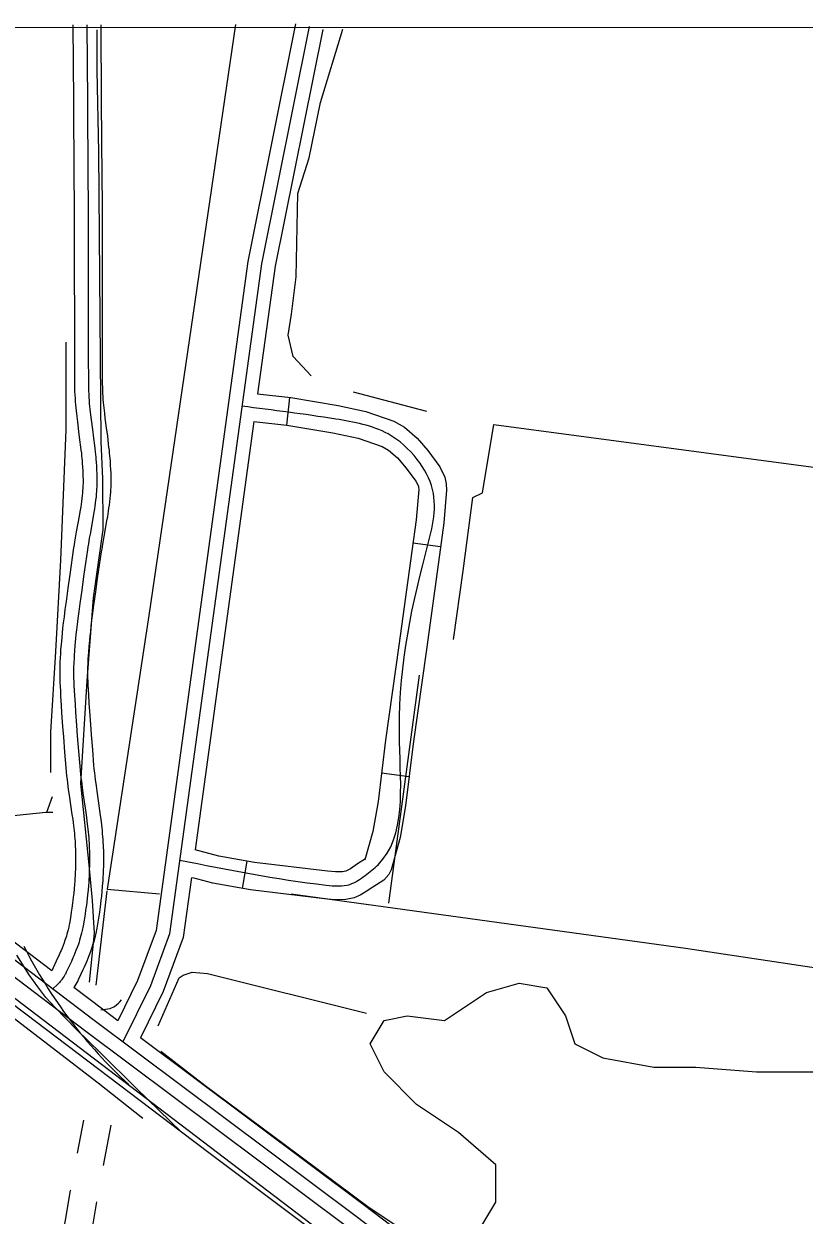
# Model space of a CAD drawing. Extents: x 3279314 to 3317160, y 734079 to 759431.
# Drawn here: x 3310516 to 3311356, y 756376 to 757659 of the extents above; entities that cross this region are included whole.
import ezdxf

# ---------------------------------------------------------------- set-up
doc = ezdxf.new("R2010")
doc.units = 0
for name, color, linetype in [('V-GRID-FRAM', 7, 'Continuous'), ('V-RAIL-TRAK', 7, 'Continuous'), ('V-ROAD-CNTR', 7, 'Continuous'), ('V-SITE-VEGE', 7, 'Continuous'), ('V-TOPO-SHOR', 7, 'Continuous')]:
    doc.layers.add(name, color=color, linetype=linetype)

msp = doc.modelspace()

# ---------------------------------------------------------------- linework, layer by layer
at = {"layer": 'V-GRID-FRAM'}
msp.add_lwpolyline([(3283455.7, 757641.4), (3314923.7, 757657.4), (3314940.9, 739471.9), (3283457, 739455.9), (3283455.7, 757641.4)], dxfattribs=at)
at = {"layer": 'V-RAIL-TRAK'}
for points in [[(3311389.3, 755980.9), (3311343.8, 755995.4), (3311305.7, 756010.2), (3311263.9, 756029.5), (3311172.2, 756092.1), (3310982.2, 756243.1), (3310716.4, 756442.3), (3310685.5, 756465.7), (3310517.9, 756592.6), (3310343.2, 756724.6), (3310102.9, 756907.7), (3309923, 757045.4), (3309751.2, 757175.9), (3309580, 757306.8), (3309530.5, 757345.8), (3309501.4, 757371.9), (3309465.8, 757407.7), (3309425.7, 757453.4), (3309396.4, 757495.8), (3309367.1, 757550.5), (3309361.1, 757564.4), (3309348, 757605.9), (3309337.6, 757654.5)], [(3310685.5, 756465.7), (3310636.5, 756513), (3310598.1, 756551.1), (3310572.5, 756576.1), (3310549.3, 756600), (3310539.5, 756610.7), (3310530.9, 756622.1), (3310521.4, 756635.3), (3310508.1, 756656.3)]]:
    msp.add_lwpolyline(points, dxfattribs=at)
at = {"layer": 'V-ROAD-CNTR'}
for p, q in [((3310801.8, 757256.9), (3310798.6, 757227.1)), ((3310964.4, 757096), (3310934.6, 757099.9)), ((3310930.5, 756848.4), (3310900.8, 756852.1)), ((3310751.1, 756728), (3310756.3, 756757.6)), ((3310573.5, 756443), (3310580.2, 756478.8)), ((3310601.6, 756429.9), (3310609.7, 756473.2)), ((3310577.4, 756292), (3310594.4, 756390.6))]:
    msp.add_line(p, q, dxfattribs=at)
for points in [[(3314918.8, 755500), (3314638.3, 755542.6), (3314334.5, 755587.7), (3313764.5, 755670.1), (3313244.7, 755748.6), (3312703.1, 755818.8), (3311999.6, 755917.5), (3311558.5, 755988.9), (3311457, 756001.8), (3311398.2, 756014.2), (3311353, 756025.1), (3311290.3, 756058.2), (3310873.5, 756374.9), (3310591.4, 756586), (3310277.7, 756824.4), (3309873.5, 757135.3), (3309334, 757533.8), (3309255.1, 757597.6), (3309233.3, 757627.3), (3309227.1, 757655.8)], [(3314918.8, 755500), (3314638.3, 755542.6), (3314334.5, 755587.7), (3313764.5, 755670.1), (3313244.7, 755748.6), (3312703.1, 755818.8), (3311999.6, 755917.5), (3311558.5, 755988.9), (3311457, 756001.8), (3311398.2, 756014.2), (3311353, 756025.1), (3311290.3, 756058.2), (3310873.5, 756374.9), (3310591.4, 756586), (3310277.7, 756824.4), (3309873.5, 757135.3), (3309334, 757533.8), (3309255.1, 757597.6), (3309233.3, 757627.3), (3309227.1, 757655.8)], [(3310568.5, 757657.8), (3310569.1, 757575.7), (3310569.7, 757493.5), (3310569.9, 757465.8), (3310569.9, 757441.5), (3310570, 757399), (3310570.1, 757335.2), (3310570.1, 757303.3), (3310570.2, 757271.3), (3310570.3, 757267.3), (3310570.4, 757263.3), (3310570.5, 757259.5), (3310570.8, 757255.9), (3310571, 757252.3), (3310571.3, 757248.9), (3310571.6, 757245.7), (3310571.9, 757242.5), (3310572.6, 757236.4), (3310573.3, 757230.7), (3310574.6, 757220.3), (3310575.8, 757211.2), (3310576.8, 757203.3), (3310577.2, 757200), (3310577.6, 757196.8), (3310577.9, 757193.9), (3310578.1, 757191.1), (3310578.4, 757188.5), (3310578.6, 757186.2), (3310578.9, 757181.6), (3310579.1, 757177.8), (3310579.3, 757174.4), (3310579.3, 757171.4), (3310579.4, 757168.9), (3310579.4, 757166.7), (3310579.4, 757164.8), (3310579.3, 757161.3), (3310579.1, 757158.8), (3310579, 757157), (3310578.8, 757154.1), (3310578.5, 757151.3), (3310578.1, 757147.9), (3310577.7, 757144.8), (3310577.3, 757141.8), (3310576.9, 757139), (3310576, 757133.6), (3310575.2, 757129), (3310572.2, 757112.2), (3310571.4, 757107.9), (3310570.4, 757101.4), (3310569.8, 757098.1), (3310569.3, 757094.9), (3310565.2, 757066), (3310563.1, 757051.5), (3310561.1, 757037), (3310559.9, 757028.4), (3310559, 757020.7), (3310558.1, 757014.1), (3310557.5, 757008.2), (3310556.9, 757003), (3310556.5, 756998.5), (3310556.1, 756994.5), (3310555.8, 756991), (3310555.3, 756985), (3310555, 756980.4), (3310554.8, 756976.9), (3310554.5, 756971.7), (3310554.3, 756966.6), (3310554.3, 756964.5), (3310554.3, 756960.7), (3310554.3, 756957.4), (3310554.3, 756954.5), (3310554.5, 756949.6), (3310554.7, 756945.9), (3310555, 756940.4), (3310555.3, 756935.1), (3310555.9, 756925.5), (3310556.4, 756917.1), (3310557.5, 756902.4), (3310558.3, 756891.4), (3310559.6, 756874.9), (3310560.9, 756858.4), (3310561.3, 756853.8), (3310561.8, 756849.5), (3310562.2, 756845.4), (3310562.7, 756841.6), (3310563.6, 756834.7), (3310564.5, 756828.6)], [(3310583.5, 757657.9), (3310584.1, 757575.8), (3310584.7, 757493.6), (3310584.9, 757465.8), (3310584.9, 757441.5), (3310585, 757399), (3310585.1, 757335.2), (3310585.1, 757303.3), (3310585.2, 757271.4), (3310585.3, 757267.6), (3310585.4, 757263.9), (3310585.5, 757260.3), (3310585.7, 757256.9), (3310586, 757253.5), (3310586.2, 757250.2), (3310586.5, 757247.1), (3310586.8, 757244), (3310587.5, 757238.1), (3310588.2, 757232.6), (3310589.5, 757222.2), (3310590.7, 757213.1), (3310591.7, 757205.2), (3310592.1, 757201.7), (3310592.5, 757198.4), (3310592.8, 757195.4), (3310593.1, 757192.5), (3310593.3, 757189.8), (3310593.5, 757187.3), (3310593.9, 757182.6), (3310594.1, 757178.5), (3310594.3, 757174.9), (3310594.3, 757171.7), (3310594.4, 757169), (3310594.4, 757166.6), (3310594.4, 757164.5), (3310594.2, 757160.8), (3310594.1, 757158), (3310594, 757155.9), (3310593.7, 757152.8), (3310593.4, 757149.7), (3310593, 757146.1), (3310592.6, 757142.8), (3310592.1, 757139.6), (3310591.7, 757136.7), (3310590.8, 757131.2), (3310590, 757126.4), (3310587, 757109.5), (3310586.2, 757105.3), (3310585.2, 757099), (3310584.7, 757095.8), (3310584.2, 757092.7), (3310580, 757063.9), (3310578, 757049.4), (3310576, 757035), (3310574.8, 757026.4), (3310573.8, 757018.9), (3310573, 757012.3), (3310572.4, 757006.5), (3310571.8, 757001.5), (3310571.4, 756997.1), (3310571, 756993.2), (3310570.7, 756989.8), (3310570.3, 756983.9), (3310570, 756979.4), (3310569.8, 756976.1), (3310569.5, 756971.1), (3310569.3, 756966.1), (3310569.3, 756964.2), (3310569.3, 756960.7), (3310569.3, 756957.6), (3310569.3, 756954.9), (3310569.5, 756950.2), (3310569.7, 756946.6), (3310569.9, 756941.3), (3310570.3, 756936), (3310570.9, 756926.4), (3310571.4, 756918.1), (3310572.4, 756903.5), (3310573.2, 756892.5), (3310574.5, 756876.1), (3310575.9, 756859.7), (3310576.3, 756855.2), (3310576.7, 756851.1), (3310577.1, 756847.2), (3310577.6, 756843.5), (3310578.5, 756836.7), (3310579.3, 756830.7)], [(3310583.5, 757657.9), (3310584.1, 757575.8), (3310584.7, 757493.6), (3310584.9, 757465.8), (3310584.9, 757441.5), (3310585, 757399), (3310585.1, 757335.2), (3310585.1, 757303.3), (3310585.2, 757271.4), (3310585.3, 757267.6), (3310585.4, 757263.9), (3310585.5, 757260.3), (3310585.7, 757256.9), (3310586, 757253.5), (3310586.2, 757250.2), (3310586.5, 757247.1), (3310586.8, 757244), (3310587.5, 757238.1), (3310588.2, 757232.6), (3310589.5, 757222.2), (3310590.7, 757213.1), (3310591.7, 757205.2), (3310592.1, 757201.7), (3310592.5, 757198.4), (3310592.8, 757195.4), (3310593.1, 757192.5), (3310593.3, 757189.8), (3310593.5, 757187.3), (3310593.9, 757182.6), (3310594.1, 757178.5), (3310594.3, 757174.9), (3310594.3, 757171.7), (3310594.4, 757169), (3310594.4, 757166.6), (3310594.4, 757164.5), (3310594.2, 757160.8), (3310594.1, 757158), (3310594, 757155.9), (3310593.7, 757152.8), (3310593.4, 757149.7), (3310593, 757146.1), (3310592.6, 757142.8), (3310592.1, 757139.6), (3310591.7, 757136.7), (3310590.8, 757131.2), (3310590, 757126.4), (3310587, 757109.5), (3310586.2, 757105.3), (3310585.2, 757099), (3310584.7, 757095.8), (3310584.2, 757092.7), (3310580, 757063.9), (3310578, 757049.4), (3310576, 757035), (3310574.8, 757026.4), (3310573.8, 757018.9), (3310573, 757012.3), (3310572.4, 757006.5), (3310571.8, 757001.5), (3310571.4, 756997.1), (3310571, 756993.2), (3310570.7, 756989.8), (3310570.3, 756983.9), (3310570, 756979.4), (3310569.8, 756976.1), (3310569.5, 756971.1), (3310569.3, 756966.1), (3310569.3, 756964.2), (3310569.3, 756960.7), (3310569.3, 756957.6), (3310569.3, 756954.9), (3310569.5, 756950.2), (3310569.7, 756946.6), (3310569.9, 756941.3), (3310570.3, 756936), (3310570.9, 756926.4), (3310571.4, 756918.1), (3310572.4, 756903.5), (3310573.2, 756892.5), (3310574.5, 756876.1), (3310575.9, 756859.7), (3310576.3, 756855.2), (3310576.7, 756851.1), (3310577.1, 756847.2), (3310577.6, 756843.5), (3310578.5, 756836.7), (3310579.3, 756830.7)], [(3310598.5, 757658), (3310599.1, 757575.9), (3310599.7, 757493.7), (3310599.9, 757465.9), (3310599.9, 757441.6), (3310600, 757399), (3310600.1, 757335.2), (3310600.1, 757303.3), (3310600.2, 757271.5), (3310600.3, 757267.9), (3310600.4, 757264.5), (3310600.5, 757261.1), (3310600.7, 757257.8), (3310600.9, 757254.6), (3310601.2, 757251.5), (3310601.5, 757248.5), (3310601.8, 757245.6), (3310602.4, 757239.8), (3310603, 757234.4), (3310604.4, 757224.1), (3310605.6, 757215), (3310606.6, 757207), (3310607, 757203.4), (3310607.4, 757200.1), (3310607.7, 757196.9), (3310608, 757194), (3310608.3, 757191.2), (3310608.5, 757188.5), (3310608.8, 757183.6), (3310609.1, 757179.2), (3310609.3, 757175.4), (3310609.3, 757172), (3310609.4, 757169.1), (3310609.4, 757166.5), (3310609.3, 757164.1), (3310609.2, 757160.2), (3310609.1, 757157.2), (3310609, 757154.9), (3310608.7, 757151.5), (3310608.4, 757148.1), (3310607.9, 757144.3), (3310607.4, 757140.7), (3310607, 757137.5), (3310606.5, 757134.4), (3310605.6, 757128.7), (3310604.8, 757123.8), (3310601.7, 757106.9), (3310601, 757102.8), (3310600, 757096.6), (3310599.5, 757093.6), (3310599, 757090.5), (3310594.8, 757061.7), (3310592.8, 757047.4), (3310590.8, 757033), (3310589.7, 757024.5), (3310588.7, 757017), (3310587.9, 757010.5), (3310587.3, 757004.9), (3310586.7, 756999.9), (3310586.3, 756995.6), (3310586, 756991.9), (3310585.7, 756988.6), (3310585.2, 756982.8), (3310584.9, 756978.5), (3310584.7, 756975.3), (3310584.5, 756970.5), (3310584.3, 756965.6), (3310584.3, 756964), (3310584.3, 756960.7), (3310584.3, 756957.8), (3310584.3, 756955.3), (3310584.5, 756950.8), (3310584.6, 756947.4), (3310584.9, 756942.1), (3310585.2, 756936.9), (3310585.8, 756927.4), (3310586.4, 756919.1), (3310587.4, 756904.5), (3310588.2, 756893.6), (3310589.5, 756877.3), (3310590.8, 756861), (3310591.2, 756856.7), (3310591.6, 756852.7), (3310592, 756849), (3310592.5, 756845.4), (3310593.4, 756838.7), (3310594.2, 756832.8)], [(3310808.2, 757659.1), (3310756.7, 757403.3), (3310658, 756682.7), (3310638.1, 756629.1), (3310616.8, 756585.7)], [(3310822.9, 757656.1), (3310771.5, 757400.8), (3310672.6, 756679.1), (3310651.9, 756623.2), (3310622.3, 756562.9)], [(3310822.9, 757656.1), (3310771.5, 757400.8), (3310672.6, 756679.1), (3310651.9, 756623.2), (3310622.3, 756562.9)], [(3310837.6, 757653.1), (3310786.3, 757398.3), (3310767.4, 757260.6)], [(3309542.5, 757343.6), (3311213.2, 756071.3)], [(3310767.4, 757260.6), (3310803.1, 757256.8), (3310854.2, 757248.2), (3310884, 757241.8), (3310914, 757231.2), (3310925.5, 757224.8), (3310939.2, 757213), (3310950.8, 757199.5), (3310963.7, 757182.2), (3310968.9, 757171.1), (3310970.5, 757163.9), (3310970.8, 757157.1), (3310967.7, 757121.8), (3310963.3, 757087.4), (3310949.2, 756985.5), (3310934.9, 756883.9), (3310926.7, 756817.2), (3310920.7, 756783), (3310911.1, 756748.3), (3310908.6, 756743.2), (3310903.3, 756737.1), (3310891.4, 756729.6), (3310883.3, 756724), (3310877.9, 756720.9), (3310871.4, 756718.2), (3310862.2, 756716.2), (3310850.2, 756715.9), (3310839.4, 756716.9), (3310759.6, 756726.5), (3310719.2, 756733.7), (3310697.5, 756739.4)], [(3310763.3, 757230.9), (3310799, 757227.1), (3310848.5, 757218.8), (3310875.8, 757212.8), (3310901.6, 757203.8), (3310908.2, 757200.1), (3310917.9, 757191.7), (3310927.4, 757180.7), (3310937.8, 757166.7), (3310940.4, 757161.3), (3310940.7, 757159.9), (3310940.8, 757157.8), (3310937.9, 757125), (3310933.5, 757091.4), (3310919.5, 756989.7), (3310905.2, 756887.8), (3310897, 756821.6), (3310891.4, 756789.6), (3310882.9, 756758.9), (3310883.4, 756759.9), (3310883.6, 756760.2), (3310874.8, 756754.6), (3310867.2, 756749.4), (3310864.6, 756747.8), (3310862.3, 756746.9), (3310858.7, 756746.1), (3310851.3, 756745.9), (3310842.7, 756746.8), (3310764, 756756.2), (3310725.7, 756763), (3310700.2, 756769.8)], [(3310763.3, 757230.9), (3310700.2, 756769.8)], [(3310545.7, 756639.6), (3310286.8, 756836.3), (3309882.5, 757147.2), (3309830, 757186)], [(3311512.5, 755979.6), (3311454.5, 755987), (3311394.9, 755999.5), (3311347.6, 756010.9), (3311282.2, 756045.5), (3310864.5, 756363), (3310582.4, 756574.1), (3310268.6, 756812.5), (3309864.5, 757123.3), (3309807.2, 757165.6)], [(3310579.3, 756830.7), (3310582.4, 756809.8), (3310583.1, 756804.6), (3310583.6, 756800.7), (3310584.4, 756794.8), (3310584.7, 756791.9), (3310585, 756788.9), (3310585.3, 756785.8), (3310585.5, 756782.7), (3310585.7, 756779.8), (3310585.9, 756776.9), (3310586.1, 756774.1), (3310586.2, 756771.4), (3310586.3, 756768.8), (3310586.3, 756766.3), (3310586.4, 756761.4), (3310586.4, 756756.8), (3310586.3, 756752.5), (3310586.2, 756748.5), (3310586, 756744.7), (3310585.9, 756741.1), (3310585.7, 756737.8), (3310585.5, 756734.6), (3310585.2, 756731.7), (3310584.8, 756726.2), (3310584.3, 756721.4), (3310583.8, 756717.2), (3310583.4, 756713.5), (3310583, 756710.3), (3310582.2, 756704.7), (3310581.6, 756700.4), (3310580.6, 756694.1), (3310579.5, 756687.8), (3310579.2, 756686.2), (3310578.9, 756684.6), (3310578.6, 756683), (3310577.9, 756680.1), (3310577.2, 756677.4), (3310576.5, 756674.8), (3310575.8, 756672.5), (3310575.1, 756670.3), (3310574.4, 756668.2), (3310573.8, 756666.3), (3310573.1, 756664.5), (3310571.8, 756661.2), (3310570.7, 756658.3), (3310569.6, 756655.7), (3310568.6, 756653.5), (3310566.9, 756649.6), (3310565.6, 756646.7), (3310563.5, 756642.3), (3310561.4, 756637.9), (3310561, 756636.9), (3310560.5, 756636), (3310560, 756635.1), (3310559.1, 756633.6), (3310558.2, 756632.3), (3310557.4, 756631.1), (3310556.7, 756630.2), (3310556.1, 756629.4), (3310554.9, 756628), (3310554, 756626.9), (3310553.3, 756626.2), (3310552.3, 756625.1), (3310546.8, 756619.9)], [(3310579.3, 756830.7), (3310582.4, 756809.8), (3310583.1, 756804.6), (3310583.6, 756800.7), (3310584.4, 756794.8), (3310584.7, 756791.9), (3310585, 756788.9), (3310585.3, 756785.8), (3310585.5, 756782.7), (3310585.7, 756779.8), (3310585.9, 756776.9), (3310586.1, 756774.1), (3310586.2, 756771.4), (3310586.3, 756768.8), (3310586.3, 756766.3), (3310586.4, 756761.4), (3310586.4, 756756.8), (3310586.3, 756752.5), (3310586.2, 756748.5), (3310586, 756744.7), (3310585.9, 756741.1), (3310585.7, 756737.8), (3310585.5, 756734.6), (3310585.2, 756731.7), (3310584.8, 756726.2), (3310584.3, 756721.4), (3310583.8, 756717.2), (3310583.4, 756713.5), (3310583, 756710.3), (3310582.2, 756704.7), (3310581.6, 756700.4), (3310580.6, 756694.1), (3310579.5, 756687.8), (3310579.2, 756686.2), (3310578.9, 756684.6), (3310578.6, 756683), (3310577.9, 756680.1), (3310577.2, 756677.4), (3310576.5, 756674.8), (3310575.8, 756672.5), (3310575.1, 756670.3), (3310574.4, 756668.2), (3310573.8, 756666.3), (3310573.1, 756664.5), (3310571.8, 756661.2), (3310570.7, 756658.3), (3310569.6, 756655.7), (3310568.6, 756653.5), (3310566.9, 756649.6), (3310565.6, 756646.7), (3310563.5, 756642.3), (3310561.4, 756637.9), (3310561, 756636.9), (3310560.5, 756636), (3310560, 756635.1), (3310559.1, 756633.6), (3310558.2, 756632.3), (3310557.4, 756631.1), (3310556.7, 756630.2), (3310556.1, 756629.4), (3310554.9, 756628), (3310554, 756626.9), (3310553.3, 756626.2), (3310552.3, 756625.1), (3310546.8, 756619.9)], [(3310594.2, 756832.9), (3310597.2, 756811.9), (3310598, 756806.6), (3310598.5, 756802.6), (3310599.3, 756796.5), (3310599.6, 756793.5), (3310599.9, 756790.4), (3310600.2, 756787.1), (3310600.5, 756783.9), (3310600.7, 756780.8), (3310600.9, 756777.8), (3310601, 756774.8), (3310601.2, 756772), (3310601.3, 756769.3), (3310601.3, 756766.6), (3310601.4, 756761.5), (3310601.4, 756756.7), (3310601.3, 756752.2), (3310601.2, 756747.9), (3310601, 756744), (3310600.8, 756740.3), (3310600.6, 756736.8), (3310600.4, 756733.6), (3310600.2, 756730.5), (3310599.7, 756724.8), (3310599.2, 756719.8), (3310598.7, 756715.5), (3310598.3, 756711.7), (3310597.8, 756708.3), (3310597.1, 756702.6), (3310596.4, 756698.2), (3310595.4, 756691.7), (3310594.3, 756685.2), (3310594, 756683.4), (3310593.6, 756681.6), (3310593.3, 756679.8), (3310592.5, 756676.6), (3310591.7, 756673.5), (3310590.9, 756670.7), (3310590.1, 756668), (3310589.4, 756665.6), (3310588.6, 756663.4), (3310587.9, 756661.3), (3310587.2, 756659.3), (3310585.8, 756655.7), (3310584.5, 756652.6), (3310583.4, 756649.9), (3310582.4, 756647.5), (3310580.6, 756643.5), (3310579.2, 756640.4), (3310577.1, 756635.9), (3310574.9, 756631.3), (3310574.3, 756630.1), (3310573.7, 756628.8), (3310569.6, 756621.5)], [(3310564.5, 756828.6), (3310567.5, 756807.7), (3310568.3, 756802.6), (3310568.8, 756798.8), (3310569.5, 756793.1), (3310569.8, 756790.3), (3310570.1, 756787.4), (3310570.3, 756784.5), (3310570.6, 756781.6), (3310570.8, 756778.8), (3310570.9, 756776.1), (3310571.1, 756773.4), (3310571.2, 756770.9), (3310571.3, 756768.4), (3310571.3, 756766), (3310571.4, 756761.3), (3310571.4, 756757), (3310571.3, 756752.8), (3310571.2, 756749), (3310571.1, 756745.3), (3310570.9, 756741.9), (3310570.7, 756738.7), (3310570.5, 756735.7), (3310570.3, 756732.9), (3310569.8, 756727.6), (3310569.4, 756723), (3310568.9, 756718.9), (3310568.5, 756715.3), (3310568.1, 756712.2), (3310567.4, 756706.8), (3310566.8, 756702.7), (3310565.8, 756696.5), (3310564.8, 756690.4), (3310564.5, 756688.9), (3310564.2, 756687.6), (3310564, 756686.3), (3310563.4, 756683.7), (3310562.7, 756681.3), (3310562.1, 756679), (3310561.5, 756676.9), (3310560.9, 756674.9), (3310560.2, 756673.1), (3310559.6, 756671.3), (3310559, 756669.7), (3310557.9, 756666.6), (3310556.8, 756663.9), (3310555.8, 756661.5), (3310554.9, 756659.5), (3310553.2, 756655.7), (3310552, 756653), (3310545.7, 756639.6)], [(3310696.1, 756739.8), (3310687.3, 756675.4), (3310665.7, 756617.2), (3310641.3, 756567.4)], [(3310616.8, 756585.7), (3310600.4, 756598), (3310569.6, 756621.5)], [(3311944.8, 755941.5), (3311560.6, 756003.7), (3311459.5, 756016.6), (3311401.5, 756028.8), (3311358.3, 756039.2), (3311298.4, 756070.9), (3310882.5, 756386.9), (3310641.3, 756567.4)], [(3310549.3, 756305.1), (3310566.1, 756403.1), (3310566.2, 756403.6)]]:
    msp.add_lwpolyline(points, dxfattribs=at)
msp.add_arc((3310979.4, 756900.5), 519.6, 206.8278, 227.5796, dxfattribs=at)
msp.add_spline([(3310683.5, 756758.7), (3310841.1, 756731.8), (3310866.8, 756732.5), (3310883.1, 756742.1), (3310897, 756753.6), (3310920.1, 756885.8), (3310948.4, 757089.4), (3310955.8, 757157.5), (3310939.1, 757190.1), (3310907.8, 757217.5), (3310851.4, 757233.5), (3310750.5, 757247.3)], degree=3, dxfattribs=at)
at = {"layer": 'V-SITE-VEGE'}
for p, q in [((3311013.7, 756616), (3311048.8, 756626)), ((3311048.8, 756626), (3311078.8, 756621)), ((3310968.6, 756585.9), (3311013.7, 756616)), ((3311078.8, 756621), (3311098.9, 756590.9)), ((3310903.5, 756585.9), (3310928.5, 756590.9)), ((3310928.5, 756590.9), (3310968.6, 756585.9)), ((3311098.9, 756590.9), (3311108.9, 756560.8)), ((3310888.4, 756560.8), (3310903.5, 756585.9)), ((3310903.5, 756530.7), (3310888.4, 756560.8)), ((3311108.9, 756560.8), (3311139, 756545.8)), ((3311139, 756545.8), (3311194.1, 756535.7)), ((3311194.1, 756535.7), (3311239.2, 756535.7)), ((3311239.2, 756535.7), (3311304.3, 756530.7)), ((3310938.5, 756495.6), (3310903.5, 756530.7)), ((3311304.3, 756530.7), (3311379.5, 756530.7)), ((3310983.6, 756465.5), (3310938.5, 756495.6)), ((3311023.7, 756430.4), (3310983.6, 756465.5)), ((3311023.7, 756390.3), (3311023.7, 756430.4)), ((3311008.7, 756365.3), (3311023.7, 756390.3))]:
    msp.add_line(p, q, dxfattribs=at)
at = {"layer": 'V-TOPO-SHOR'}
for p, q in [((3310949.6, 757241.7), (3310870.6, 757262.5)), ((3310908.7, 756712.2), (3310941.5, 756957.7)), ((3310540.6, 756810.2), (3310546.4, 756827)), ((3310593.5, 756623.9), (3310605.5, 756725.6))]:
    msp.add_line(p, q, dxfattribs=at)
for points in [[(3310586.4, 756627.4), (3310591.6, 756679.9), (3310589.7, 756715), (3310586.2, 756753.6), (3310577.2, 756841.2), (3310583.9, 756951.6), (3310590.7, 757041), (3310601.1, 757114.6), (3310600.9, 757169), (3310599.1, 757209.3), (3310596.6, 757521.3), (3310594.7, 757608.9), (3310594.6, 757652.7)], [(3310743.5, 757658.3), (3310650.4, 757021.9), (3310605.5, 756727.3), (3310661.6, 756722.2)], [(3310825, 757279.9), (3310805.7, 757300.9), (3310800.4, 757323.7), (3310803.8, 757346.5), (3310809, 757386.8), (3310810.5, 757476.2), (3310822.7, 757514.8), (3310834.9, 757574.4), (3310859.2, 757653.3)], [(3310803.6, 756722.5), (3311227.9, 756663.9), (3311411.9, 756636.3), (3311422.4, 756645.1), (3311427.6, 756669.6), (3311444.8, 756806.4), (3311498.3, 757172.8), (3311505.2, 757225.4), (3311562.1, 757609.4), (3311565.5, 757655)], [(3310544.8, 756852.9), (3310544.6, 756896.3), (3310550.3, 756983.1), (3310555.6, 757081.7), (3310561.4, 757221.9), (3310561.3, 757316.3)], [(3310978.2, 756996.3), (3310988.5, 757070), (3310998.9, 757148.9), (3311009.4, 757154.2), (3311021.5, 757227.8), (3311484.3, 757165.8)], [(3309775.8, 757139.2), (3309890.2, 757055), (3309978.8, 756988.6), (3310066.4, 756924), (3310171.6, 756843.1), (3310283.1, 756758.5), (3310393.8, 756673.4), (3310498.2, 756593.7), (3310595.7, 756519), (3310643.8, 756480.9)], [(3310462.7, 756802.5), (3310539.3, 756810.2), (3310547, 756810.4)], [(3310660.2, 756580.2), (3310682.8, 756632), (3310687.2, 756634.6), (3310696.8, 756638.1), (3310713.5, 756636.4), (3310884.5, 756593.9)], [(3310598.5, 756597.5), (3310608.8, 756598.9), (3310613.4, 756601.2), (3310617.5, 756604.5), (3310619.2, 756606.2), (3310620.8, 756608.3)], [(3310663.3, 756552.8), (3310710.8, 756515.9), (3310796, 756452.9), (3310887.4, 756384.8), (3310923.7, 756360.7), (3310940.9, 756352.9), (3310949.1, 756349.7), (3310961.2, 756346.6), (3311013.6, 756321.8), (3311019.1, 756319.2), (3311021.2, 756316.4), (3311020.9, 756313.1), (3311019.9, 756310.1), (3311018.8, 756308)]]:
    msp.add_lwpolyline(points, dxfattribs=at)

doc.saveas('drawing.dxf')
